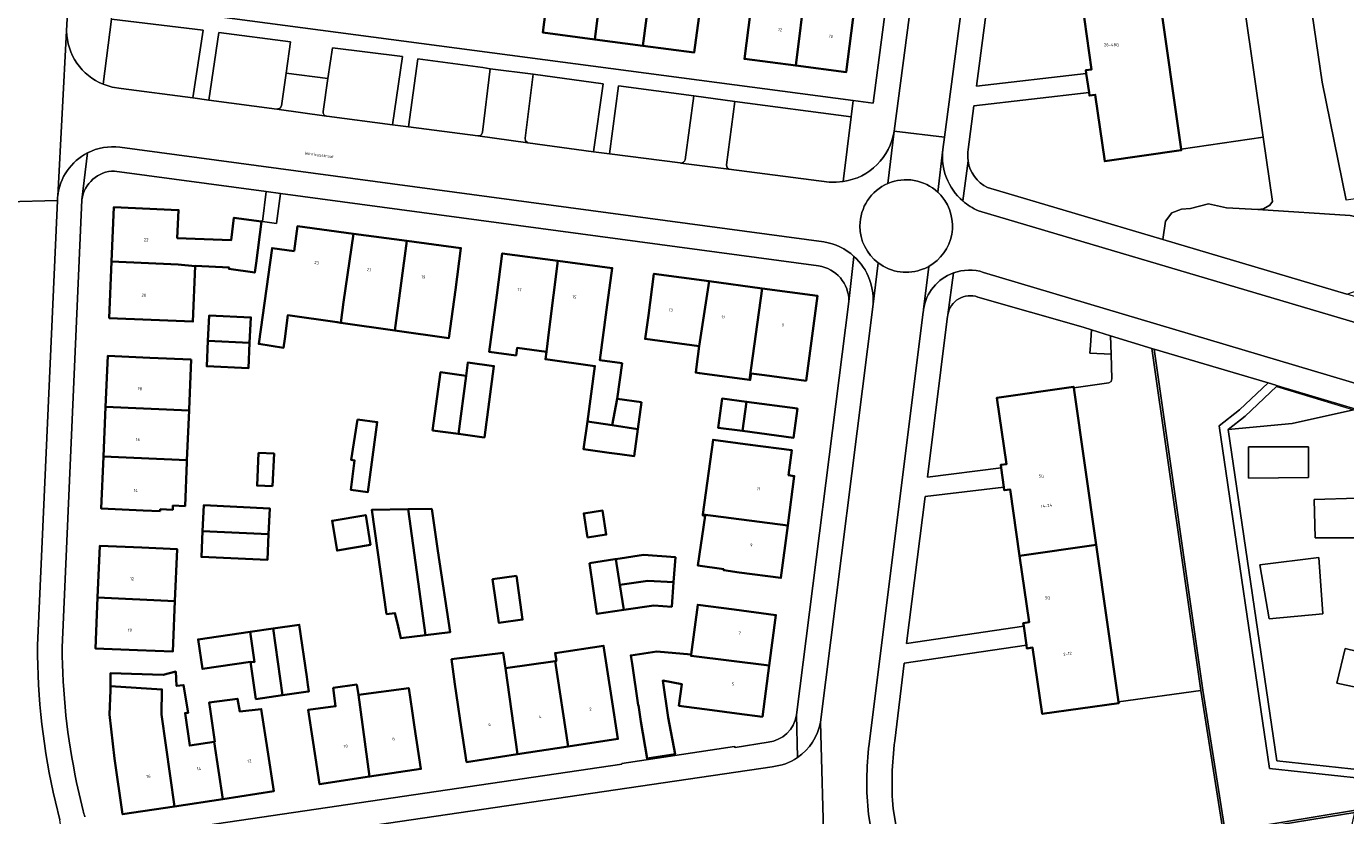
# Model space of a CAD drawing. Header units: metres. Extents: x 197700 to 204338, y 317132 to 325229.
# Tile 404 of 656: x 200618 to 200775, y 319752 to 319846. Entities that reach past the tile are written whole.
import ezdxf
from ezdxf.enums import TextEntityAlignment as Align

# ---------------------------------------------------------------- set-up
doc = ezdxf.new("R2010")
doc.units = ezdxf.units.M
for name, color, linetype, lineweight in [('B-WE-GR-BEPLANTING_CULTUUR_BODEMBEDEKKER-GV', 90, 'Continuous', 18), ('B-WE-GR-BEPLANTING_CULTUUR_BOSPLANTSOEN-GV', 90, 'Continuous', 18), ('B-WE-GR-BEPLANTING_CULTUUR_HEESTERS-GV', 90, 'Continuous', 18), ('B-WE-IE-TERREINAFSCHEIDING_KUNSTMATIG_HEKWERK-G', 20, 'IE-TERREINAFSCHEIDING-KUNSTMATIG', 18), ('B-WE-OG-BEBOUWING-GV', 7, 'Continuous', 35), ('B-WE-OG-BEBOUWING-T18', 10, 'Continuous', 18), ('B-WE-OG-TERREIN_CULTUURSCHEIDING-GV', 7, 'Continuous', 18), ('B-WE-OG-TERREIN_ERF-GV', 7, 'Continuous', 18), ('B-WE-OG-TERREIN_ONBEGROEID-GV', 7, 'Continuous', 18), ('B-WE-OG-TOPOGRAFIE-T18', 10, 'Continuous', 18), ('B-WE-VH-VERHARDING_ASFALT-GV', 252, 'Continuous', 18), ('B-WE-VH-VERHARDING_BETONSTRAATSTEEN-GV', 252, 'Continuous', 18), ('B-WE-VH-VERHARDING_GESLOTEN-GV', 252, 'Continuous', 18), ('B-WE-VH-VERHARDING_HALFVERHARDING-GV', 252, 'Continuous', 18), ('B-WE-VH-VERHARDING_OPEN-GV', 252, 'Continuous', 18), ('B-WE-VH-VERHARDING_TEGEL-GV', 252, 'Continuous', 18)]:
    doc.layers.add(name, color=color, linetype=linetype, lineweight=lineweight)
doc.styles.add('NLCS-ISO-M200-T18', font='NLCS-ISO.ttf', dxfattribs={"height": 0.36})
doc.linetypes.add('IE-TERREINAFSCHEIDING-KUNSTMATIG', pattern='A,4,[82,NLCS.SHX,S=0.75,R=90,X=0,Y=0],4,-2', length=10)

msp = doc.modelspace()

# ---------------------------------------------------------------- linework, layer by layer
at = {"layer": 'B-WE-GR-BEPLANTING_CULTUUR_BODEMBEDEKKER-GV'}
msp.add_lwpolyline([(200753.467, 319820.329), (200775.348, 319813.833), (200776.808, 319814.343), (200778.005, 319814.913), (200779.202, 319815.996), (200780.228, 319817.706), (200781.619, 319821.882), (200775.734, 319823.173), (200764.747, 319823.914), (200761.029, 319824.108), (200758.87, 319824.578), (200756.736, 319824.008), (200755.679, 319823.947), (200754.517, 319823.5), (200753.781, 319822.496)], close=True, dxfattribs=at)
at = {"layer": 'B-WE-GR-BEPLANTING_CULTUUR_BOSPLANTSOEN-GV'}
for points in [[(200781.619, 319821.882), (200781.823, 319822.494), (200782.336, 319824.604), (200782.108, 319825.516), (200781.538, 319825.915), (200775.27, 319825.003), (200772.42, 319839.05), (200769.115, 319861.548), (200769.172, 319864.341), (200770.197, 319866.051), (200785.972, 319878.868), (200779.717, 319913.601), (200774.468, 319950.401)], [(200756.685, 319941.644), (200758.789, 319928.107), (200768.412, 319929.477), (200775.06, 319885.041), (200759.793, 319871.468), (200765.406, 319832.495), (200766.505, 319824.864), (200766.171, 319824.427), (200765.43, 319823.971), (200764.747, 319823.914), (200775.734, 319823.173), (200781.619, 319821.882)]]:
    msp.add_lwpolyline(points, dxfattribs=at)
at = {"layer": 'B-WE-GR-BEPLANTING_CULTUUR_HEESTERS-GV'}
msp.add_lwpolyline([(200752.16, 319807.356), (200757.966, 319766.688), (200760.666, 319749.622), (200760.913, 319749.662), (200767.539, 319750.755), (200776.288, 319752.198), (200776.347, 319752.461), (200767.498, 319751.002), (200760.874, 319749.909), (200758.213, 319766.723), (200752.424, 319807.278)], close=True, dxfattribs=at)
at = {"layer": 'B-WE-IE-TERREINAFSCHEIDING_KUNSTMATIG_HEKWERK-G'}
for points in [[(200761.243, 319797.747), (200763.243, 319799.306), (200766.986, 319802.846)], [(200766.986, 319802.846), (200776.111, 319800.094)], [(200761.243, 319797.747), (200767.005, 319758.331), (200777.29, 319757.232)]]:
    msp.add_lwpolyline(points, dxfattribs=at)
at = {"layer": 'B-WE-OG-BEBOUWING-GV'}
for points in [[(200685.899, 319844.131), (200687.05, 319853.413), (200686.28, 319853.511), (200680.942, 319854.192), (200680.379, 319849.897), (200679.729, 319844.939)], [(200685.899, 319844.131), (200691.628, 319843.381), (200692.848, 319852.674), (200687.05, 319853.413)], [(200691.628, 319843.381), (200697.728, 319842.582), (200698.377, 319847.54), (200698.61, 319849.317), (200695.44, 319849.721), (200695.77, 319852.302), (200692.848, 319852.674)], [(200709.809, 319841.01), (200710.972, 319850.356), (200704.908, 319851.163), (200703.697, 319841.8)], [(200710.972, 319850.356), (200709.809, 319841.01), (200715.803, 319840.235), (200717.003, 319849.553)], [(200752.98, 319849.742), (200743.882, 319848.46), (200744.991, 319840.557), (200744.298, 319840.458), (200744.351, 319840.087), (200744.677, 319837.804), (200744.728, 319837.448), (200745.421, 319837.547), (200746.54, 319829.642), (200755.651, 319830.945), (200755.63, 319831.093)], [(200638.396, 319817.153), (200638.399, 319817.216), (200642.418, 319817.013), (200642.393, 319816.841), (200645.472, 319816.402), (200645.62, 319817.514), (200646.281, 319822.475), (200642.989, 319822.913), (200642.66, 319820.251), (200636.249, 319820.499), (200636.402, 319823.826), (200628.714, 319824.181), (200628.443, 319817.697), (200636.357, 319817.351)], [(200650.146, 319818.962), (200647.519, 319819.317), (200645.945, 319807.918), (200648.889, 319807.469), (200649.029, 319808.535), (200649.396, 319811.328), (200655.264, 319810.495), (200655.722, 319810.43), (200656.036, 319812.896), (200657.196, 319821.021), (200650.541, 319821.913)], [(200662.117, 319809.522), (200663.535, 319820.172), (200657.196, 319821.021), (200656.036, 319812.896), (200655.722, 319810.43)], [(200663.535, 319820.172), (200662.117, 319809.522), (200668.553, 319808.608), (200669.323, 319814.352), (200669.987, 319819.308)], [(200680.147, 319806.972), (200680.476, 319809.617), (200681.509, 319817.791), (200674.908, 319818.677), (200674.243, 319813.722), (200673.339, 319806.983), (200676.549, 319806.543), (200676.673, 319807.448)], [(200638.396, 319817.153), (200636.357, 319817.351), (200628.443, 319817.697), (200628.162, 319810.997), (200633.157, 319810.787), (200638.111, 319810.579)], [(200681.509, 319817.791), (200680.476, 319809.617), (200680.147, 319806.972), (200680.026, 319806.088), (200685.915, 319805.281), (200685.026, 319798.686), (200687.963, 319798.271), (200688.57, 319801.37), (200689.143, 319805.621), (200686.505, 319805.976), (200687.309, 319811.968), (200687.974, 319816.924)], [(200698.335, 319807.644), (200699.514, 319815.369), (200692.943, 319816.259), (200692.272, 319811.304), (200691.895, 319808.52)], [(200699.514, 319815.369), (200698.335, 319807.644), (200698.002, 319805.21), (200697.905, 319804.499), (200698.342, 319804.439), (200704.008, 319803.689), (200704.307, 319803.648), (200705.791, 319814.519)], [(200706.101, 319804.194), (200711.036, 319803.526), (200712.403, 319813.624), (200705.791, 319814.519), (200704.307, 319803.648), (200704.401, 319803.635), (200704.504, 319804.411)], [(200644.861, 319808.038), (200645.004, 319811.059), (200640.04, 319811.293), (200639.898, 319808.273)], [(200639.898, 319808.273), (200639.755, 319805.253), (200644.718, 319805.018), (200644.861, 319808.038)], [(200637.908, 319806.066), (200632.995, 319806.277), (200627.993, 319806.491), (200627.734, 319800.422), (200637.661, 319799.998), (200637.666, 319800.11)], [(200670.596, 319804.138), (200669.694, 319797.208), (200672.461, 319796.836), (200672.77, 319796.795), (200673.909, 319805.275), (200670.805, 319805.692)], [(200666.619, 319797.621), (200669.694, 319797.208), (200670.596, 319804.138), (200667.549, 319804.548)], [(200736.42, 319782.717), (200745.524, 319784.008), (200742.86, 319802.676), (200742.839, 319802.824), (200733.73, 319801.515), (200734.873, 319793.63), (200734.18, 319793.533), (200734.232, 319793.163), (200734.551, 319790.869), (200734.6, 319790.519), (200735.293, 319790.615)], [(200691.46, 319800.98), (200688.57, 319801.37), (200687.963, 319798.271), (200691.028, 319797.774)], [(200703.477, 319797.567), (200703.95, 319801.035), (200701.043, 319801.423), (200700.559, 319797.956)], [(200703.95, 319801.035), (200703.477, 319797.567), (200709.538, 319796.76), (200710, 319800.229)], [(200637.661, 319799.998), (200627.734, 319800.422), (200627.483, 319794.547), (200637.407, 319794.078)], [(200657.685, 319798.93), (200656.948, 319794.118), (200657.34, 319794.065), (200656.875, 319790.577), (200658.933, 319790.303), (200660.04, 319798.617)], [(200687.608, 319794.972), (200688.885, 319794.8), (200690.596, 319794.569), (200691.028, 319797.774), (200687.963, 319798.271), (200685.026, 319798.686), (200684.58, 319795.38)], [(200708.852, 319786.336), (200709.627, 319792.208), (200708.944, 319792.308), (200709.34, 319795.273), (200704.384, 319795.934), (200699.966, 319796.523), (200698.754, 319787.646)], [(200634.226, 319788.037), (200634.234, 319788.247), (200635.723, 319788.186), (200635.743, 319788.69), (200637.185, 319788.631), (200637.398, 319793.863), (200637.407, 319794.078), (200627.483, 319794.547), (200627.218, 319788.336), (200632.214, 319788.123)], [(200647.58, 319790.987), (200647.766, 319794.872), (200645.927, 319794.959), (200645.742, 319791.074)], [(200647.108, 319785.294), (200647.25, 319788.36), (200639.403, 319788.724), (200639.26, 319785.658)], [(200665.765, 319773.271), (200663.695, 319788.259), (200659.403, 319788.203), (200661.141, 319775.779), (200662.145, 319775.9), (200662.393, 319774.822), (200662.831, 319772.917)], [(200667.258, 319783.327), (200666.523, 319788.296), (200663.695, 319788.259), (200665.765, 319773.271), (200668.699, 319773.625)], [(200685.037, 319784.884), (200687.273, 319785.234), (200686.824, 319788.099), (200684.589, 319787.749)], [(200659.252, 319784.011), (200658.659, 319787.554), (200654.665, 319786.886), (200655.258, 319783.343)], [(200703.076, 319780.752), (200708.029, 319780.098), (200708.852, 319786.336), (200698.754, 319787.646), (200698.738, 319787.528), (200699.015, 319787.49), (200698.169, 319781.556), (200701.249, 319781.117), (200701.233, 319780.995)], [(200647.108, 319785.294), (200639.26, 319785.658), (200639.118, 319782.592), (200646.965, 319782.227)], [(200632.041, 319783.691), (200627.043, 319783.901), (200626.784, 319777.764), (200635.964, 319777.314), (200636.227, 319783.515)], [(200745.524, 319784.008), (200736.42, 319782.717), (200737.546, 319774.819), (200736.853, 319774.721), (200736.906, 319774.343), (200737.226, 319772.075), (200737.277, 319771.713), (200737.97, 319771.811), (200739.12, 319763.918), (200748.209, 319765.193), (200748.188, 319765.341)], [(200685.261, 319781.859), (200686.163, 319775.813), (200689.358, 319776.289), (200688.902, 319779.262), (200688.425, 319782.331), (200688.302, 319782.312)], [(200695.27, 319779.6), (200695.49, 319782.538), (200691.712, 319782.821), (200688.425, 319782.331), (200688.902, 319779.262), (200692.215, 319779.756)], [(200676.579, 319780.322), (200673.759, 319779.921), (200674.495, 319774.741), (200677.315, 319775.143)], [(200688.902, 319779.262), (200689.358, 319776.289), (200692.927, 319776.821), (200695.051, 319776.662), (200695.27, 319779.6), (200692.215, 319779.756)], [(200635.753, 319772.344), (200635.964, 319777.314), (200626.784, 319777.764), (200626.529, 319771.707), (200631.524, 319771.497), (200635.71, 319771.321)], [(200697.38, 319770.969), (200697.362, 319770.822), (200706.645, 319769.676), (200707.441, 319775.667), (200702.491, 319776.325), (200698.139, 319776.904)], [(200647.673, 319774.065), (200644.917, 319773.665), (200645.434, 319770.085), (200644.959, 319770.094), (200645.6, 319765.678), (200648.754, 319766.136)], [(200651.657, 319768.33), (200650.76, 319774.513), (200647.673, 319774.065), (200648.754, 319766.136), (200651.525, 319766.538), (200651.909, 319766.594), (200651.798, 319767.361)], [(200644.917, 319773.665), (200638.733, 319772.767), (200639.242, 319769.265), (200644.959, 319770.094), (200645.434, 319770.085)], [(200676.715, 319759.12), (200675.282, 319769.352), (200675.004, 319771.198), (200668.874, 319770.418), (200669.254, 319767.438), (200669.62, 319765.043), (200669.911, 319763.139), (200670.666, 319758.196)], [(200682.728, 319760.038), (200688.646, 319760.942), (200687.891, 319765.885), (200686.952, 319772.031), (200681.179, 319771.151), (200681.332, 319770.214), (200681.181, 319770.192)], [(200697.362, 319770.822), (200697.38, 319770.969), (200693.296, 319771.333), (200690.189, 319770.864), (200690.331, 319769.893), (200691.055, 319764.945), (200691.115, 319764.954), (200691.399, 319763.015), (200692.13, 319758.598), (200695.452, 319759.122), (200694.634, 319763.489), (200693.992, 319767.872), (200696.254, 319767.464), (200695.911, 319764.887), (200699.879, 319764.36), (200702.783, 319763.974), (200705.834, 319763.569), (200706.645, 319769.676)], [(200676.715, 319759.12), (200682.728, 319760.038), (200681.181, 319770.192), (200675.282, 319769.352)], [(200641.66, 319753.787), (200640.637, 319760.6), (200637.736, 319760.14), (200637.178, 319764.016), (200637.534, 319764.043), (200637.001, 319767.339), (200636.166, 319767.238), (200636.081, 319768.94), (200634.561, 319768.557), (200628.306, 319768.753), (200628.33, 319767.224), (200634.435, 319766.821), (200634.366, 319763.828), (200635.943, 319752.918)], [(200628.33, 319767.224), (200628.331, 319767.174), (200628.314, 319766.749), (200628.2, 319763.865), (200628.795, 319758.616), (200629.751, 319751.977), (200635.943, 319752.918), (200634.366, 319763.828), (200634.435, 319766.821)], [(200657.611, 319767.432), (200654.794, 319767.011), (200655.08, 319764.821), (200651.835, 319764.405), (200652.429, 319760.497), (200653.18, 319755.554), (200659.123, 319756.456), (200657.804, 319766.195)], [(200664.483, 319762.327), (200664.186, 319764.282), (200663.776, 319766.981), (200657.804, 319766.195), (200659.123, 319756.456), (200665.234, 319757.384)], [(200640.637, 319760.6), (200641.66, 319753.787), (200647.729, 319754.71), (200646.977, 319759.654), (200646.24, 319764.497), (200643.681, 319764.213), (200643.411, 319765.718), (200640.034, 319765.26), (200640.15, 319764.466), (200640.714, 319760.612)]]:
    msp.add_lwpolyline(points, close=True, dxfattribs=at)
at = {"layer": 'B-WE-OG-TERREIN_CULTUURSCHEIDING-GV'}
for points in [[(200785.972, 319878.868), (200770.197, 319866.051), (200769.172, 319864.341), (200769.115, 319861.548), (200772.42, 319839.05), (200775.27, 319825.003)], [(200654.039, 319835.006), (200661.856, 319833.977), (200663.049, 319842.086), (200654.713, 319843.142), (200654.177, 319839.469), (200653.608, 319835.565)], [(200672.546, 319833.092), (200673.481, 319840.648), (200672.59, 319840.77), (200664.859, 319841.82), (200663.758, 319833.725), (200671.996, 319832.648)], [(200697.689, 319837.398), (200697.69, 319837.403), (200688.714, 319838.594), (200687.642, 319830.521), (200696.069, 319829.433), (200696.146, 319829.423)], [(200696.641, 319829.82), (200697.689, 319837.398)], [(200653.997, 319835.012), (200654.039, 319835.006)]]:
    msp.add_lwpolyline(points, dxfattribs=at)
for points in [[(200628.421, 319846.549), (200627.444, 319838.802), (200628.499, 319838.468), (200629.594, 319838.306), (200638.089, 319837.17), (200639.342, 319845.213)], [(200640.012, 319836.903), (200648.09, 319835.819), (200648.485, 319835.932), (200648.66, 319836.236), (200649.198, 319840.126), (200649.71, 319843.831), (200641.209, 319844.953)], [(200685.755, 319830.764), (200686.895, 319838.839), (200678.592, 319839.988), (200677.633, 319832.402), (200677.672, 319832.051), (200677.94, 319831.824)], [(200715.458, 319827.221), (200716.383, 319834.928), (200702.555, 319836.759), (200702.554, 319836.755), (200701.564, 319829.221), (200701.631, 319828.842), (200701.836, 319828.693), (200713.788, 319827.159), (200714.624, 319827.141)], [(200777.199, 319756.236), (200766.128, 319757.419), (200760.169, 319798.178), (200762.591, 319800.065), (200765.983, 319803.274), (200752.424, 319807.278), (200758.213, 319766.723), (200760.874, 319749.909), (200767.498, 319751.002), (200776.347, 319752.461)], [(200777.29, 319757.232), (200767.005, 319758.331), (200761.243, 319797.747), (200763.243, 319799.306), (200766.986, 319802.846), (200767.092, 319802.946), (200766.905, 319803.002), (200765.983, 319803.274), (200762.591, 319800.065), (200760.169, 319798.178), (200766.128, 319757.419), (200777.199, 319756.236), (200777.42, 319757.218)], [(200761.243, 319797.747), (200768.828, 319798.446), (200776.111, 319800.094), (200776.418, 319800.164), (200767.092, 319802.946), (200766.986, 319802.846), (200763.243, 319799.306)], [(200776.111, 319800.094), (200768.828, 319798.446), (200761.243, 319797.747), (200767.005, 319758.331), (200777.29, 319757.232), (200777.42, 319757.218), (200778.424, 319761.669), (200786.188, 319795.733), (200784.43, 319797.773), (200779.467, 319799.254), (200779.423, 319799.105), (200779.118, 319798.084), (200776.569, 319798.857), (200776.87, 319799.865), (200776.915, 319800.016), (200776.418, 319800.164)], [(200763.659, 319795.678), (200770.766, 319795.678), (200770.766, 319792.015), (200763.659, 319791.961)], [(200771.466, 319789.43), (200776.582, 319789.591), (200776.689, 319788.46), (200779.597, 319790.722), (200782.343, 319787.76), (200778.897, 319785.282), (200776.851, 319787.491), (200776.474, 319784.851), (200771.574, 319784.851)], [(200765.009, 319781.637), (200772.008, 319782.499), (200772.493, 319775.82), (200766.085, 319775.227)], [(200774.158, 319767.592), (200775.127, 319771.686), (200779.381, 319770.662), (200778.412, 319766.677)]]:
    msp.add_lwpolyline(points, close=True, dxfattribs=at)
for points in [[(200653.608, 319835.565, 0.4099099), (200653.997, 319835.012)], [(200671.996, 319832.648, 0.4260158), (200672.546, 319833.092)], [(200696.146, 319829.423, 0.3768142), (200696.641, 319829.82)]]:
    msp.add_lwpolyline(points, format="xyb", dxfattribs=at)
at = {"layer": 'B-WE-OG-TERREIN_ERF-GV'}
for points in [[(200629.696, 319911.951), (200626.23, 319848.78), (200628.662, 319848.459), (200716.636, 319836.845), (200718.993, 319836.534), (200727.708, 319902.59)], [(200732.612, 319826.52), (200753.467, 319820.329), (200753.781, 319822.496), (200754.517, 319823.5), (200755.679, 319823.947), (200756.736, 319824.008), (200758.87, 319824.578), (200761.029, 319824.108), (200764.747, 319823.914), (200765.43, 319823.971), (200766.171, 319824.427), (200766.505, 319824.864), (200765.406, 319832.495), (200755.63, 319831.093), (200755.651, 319830.945), (200746.54, 319829.642), (200745.421, 319837.547), (200744.728, 319837.448), (200744.677, 319837.804), (200730.961, 319836.228), (200730.325, 319831.055)], [(200648.537, 319825.814), (200648.051, 319822.239), (200646.394, 319822.459), (200646.836, 319826.043), (200628.798, 319828.472)], [(200712.521, 319817.199), (200648.537, 319825.814)], [(200624.914, 319825.038), (200622.563, 319771.83)], [(200744.961, 319809.593), (200743.965, 319809.903), (200731.455, 319813.491)], [(200709.901, 319763.79), (200716.12, 319812.977)], [(200727.89, 319811.39), (200727.877, 319811.303), (200727.867, 319811.216), (200725.458, 319792.086), (200734.232, 319793.163), (200734.18, 319793.533), (200734.873, 319793.63), (200733.73, 319801.515), (200742.839, 319802.824), (200742.86, 319802.676), (200747.023, 319803.272), (200747.311, 319803.445), (200747.397, 319803.77), (200747.296, 319806.678), (200744.793, 319806.831), (200744.847, 319807.729), (200744.961, 319809.593)], [(200721.376, 319752.636), (200722.927, 319743.398), (200760.666, 319749.622), (200757.966, 319766.688), (200748.188, 319765.341), (200748.209, 319765.193), (200739.12, 319763.918), (200737.97, 319771.811), (200737.277, 319771.713), (200737.226, 319772.075), (200722.709, 319769.937), (200721.574, 319760.726)], [(200629.34, 319749.139), (200689.111, 319757.942), (200689.112, 319758.034), (200702.508, 319760.038), (200702.578, 319759.938), (200706.504, 319760.574)], [(200624.288, 319755.749), (200625.071, 319752.395)]]:
    msp.add_lwpolyline(points, dxfattribs=at)
for points in [[(200744.351, 319840.087), (200744.298, 319840.458), (200744.991, 319840.557), (200743.882, 319848.46), (200742.773, 319856.364), (200742.08, 319856.261), (200742.027, 319856.618), (200733.556, 319855.805), (200731.292, 319838.576)], [(200691.628, 319843.381), (200685.899, 319844.131), (200679.729, 319844.939), (200680.379, 319849.897), (200680.942, 319854.192), (200686.28, 319853.511), (200687.05, 319853.413), (200692.848, 319852.674), (200695.77, 319852.302), (200695.44, 319849.721), (200698.61, 319849.317), (200698.377, 319847.54), (200697.728, 319842.582)], [(200710.972, 319850.356), (200717.003, 319849.553), (200715.803, 319840.235), (200709.809, 319841.01), (200703.697, 319841.8), (200704.908, 319851.163)], [(200645.472, 319816.402), (200642.393, 319816.841), (200642.418, 319817.013), (200638.399, 319817.216), (200638.396, 319817.153), (200638.111, 319810.579), (200633.157, 319810.787), (200628.162, 319810.997), (200628.443, 319817.697), (200628.714, 319824.181), (200636.402, 319823.826), (200636.249, 319820.499), (200642.66, 319820.251), (200642.989, 319822.913), (200646.281, 319822.475), (200645.62, 319817.514)], [(200650.146, 319818.962), (200650.541, 319821.913), (200657.196, 319821.021), (200663.535, 319820.172), (200669.987, 319819.308), (200669.323, 319814.352), (200668.553, 319808.608), (200662.117, 319809.522), (200655.722, 319810.43), (200655.264, 319810.495), (200649.396, 319811.328), (200649.029, 319808.535), (200648.889, 319807.469), (200645.945, 319807.918), (200647.519, 319819.317)], [(200685.026, 319798.686), (200685.915, 319805.281), (200680.026, 319806.088), (200680.147, 319806.972), (200676.673, 319807.448), (200676.549, 319806.543), (200673.339, 319806.983), (200674.243, 319813.722), (200674.908, 319818.677), (200681.509, 319817.791), (200687.974, 319816.924), (200687.309, 319811.968), (200686.505, 319805.976), (200689.143, 319805.621), (200688.57, 319801.37), (200691.46, 319800.98), (200691.028, 319797.774), (200690.596, 319794.569), (200688.885, 319794.8), (200687.608, 319794.972), (200684.58, 319795.38)], [(200705.791, 319814.519), (200712.403, 319813.624), (200711.036, 319803.526), (200706.101, 319804.194), (200704.504, 319804.411), (200704.401, 319803.635), (200704.307, 319803.648), (200704.008, 319803.689), (200698.342, 319804.439), (200697.905, 319804.499), (200698.002, 319805.21), (200698.335, 319807.644), (200691.895, 319808.52), (200692.272, 319811.304), (200692.943, 319816.259), (200699.514, 319815.369)], [(200639.898, 319808.273), (200640.04, 319811.293), (200645.004, 319811.059), (200644.861, 319808.038), (200644.718, 319805.018), (200639.755, 319805.253)], [(200632.995, 319806.277), (200637.908, 319806.066), (200637.666, 319800.11), (200637.661, 319799.998), (200637.407, 319794.078), (200637.398, 319793.863), (200637.185, 319788.631), (200635.743, 319788.69), (200635.723, 319788.186), (200634.234, 319788.247), (200634.226, 319788.037), (200632.214, 319788.123), (200627.218, 319788.336), (200627.483, 319794.547), (200627.734, 319800.422), (200627.993, 319806.491)], [(200666.619, 319797.621), (200667.549, 319804.548), (200670.596, 319804.138), (200670.805, 319805.692), (200673.909, 319805.275), (200672.77, 319796.795), (200672.461, 319796.836), (200669.694, 319797.208)], [(200703.95, 319801.035), (200710, 319800.229), (200709.538, 319796.76), (200703.477, 319797.567), (200700.559, 319797.956), (200701.043, 319801.423)], [(200657.685, 319798.93), (200660.04, 319798.617), (200658.933, 319790.303), (200656.875, 319790.577), (200657.34, 319794.065), (200656.948, 319794.118)], [(200704.384, 319795.934), (200709.34, 319795.273), (200708.944, 319792.308), (200709.627, 319792.208), (200708.852, 319786.336), (200708.029, 319780.098), (200703.076, 319780.752), (200701.233, 319780.995), (200701.249, 319781.117), (200698.169, 319781.556), (200699.015, 319787.49), (200698.738, 319787.528), (200698.754, 319787.646), (200699.966, 319796.523)], [(200647.766, 319794.872), (200647.58, 319790.987), (200645.742, 319791.074), (200645.927, 319794.959)], [(200736.906, 319774.343), (200736.853, 319774.721), (200737.546, 319774.819), (200736.42, 319782.717), (200735.293, 319790.615), (200734.6, 319790.519), (200734.551, 319790.869), (200725.175, 319789.775), (200722.992, 319772.279)], [(200639.26, 319785.658), (200639.403, 319788.724), (200647.25, 319788.36), (200647.108, 319785.294), (200646.965, 319782.227), (200639.118, 319782.592)], [(200666.523, 319788.296), (200667.258, 319783.327), (200668.699, 319773.625), (200665.765, 319773.271), (200662.831, 319772.917), (200662.393, 319774.822), (200662.145, 319775.9), (200661.141, 319775.779), (200659.403, 319788.203), (200663.695, 319788.259)], [(200685.037, 319784.884), (200684.589, 319787.749), (200686.824, 319788.099), (200687.273, 319785.234)], [(200659.252, 319784.011), (200655.258, 319783.343), (200654.665, 319786.886), (200658.659, 319787.554)], [(200635.964, 319777.314), (200635.753, 319772.344), (200635.71, 319771.321), (200631.524, 319771.497), (200626.529, 319771.707), (200626.784, 319777.764), (200627.043, 319783.901), (200632.041, 319783.691), (200636.227, 319783.515)], [(200689.358, 319776.289), (200686.163, 319775.813), (200685.261, 319781.859), (200688.302, 319782.312), (200688.425, 319782.331), (200691.712, 319782.821), (200695.49, 319782.538), (200695.27, 319779.6), (200695.051, 319776.662), (200692.927, 319776.821)], [(200676.579, 319780.322), (200677.315, 319775.143), (200674.495, 319774.741), (200673.759, 319779.921)], [(200697.38, 319770.969), (200698.139, 319776.904), (200702.491, 319776.325), (200707.441, 319775.667), (200706.645, 319769.676), (200705.834, 319763.569), (200702.783, 319763.974), (200699.879, 319764.36), (200695.911, 319764.887), (200696.254, 319767.464), (200693.992, 319767.872), (200694.634, 319763.489), (200695.452, 319759.122), (200692.13, 319758.598), (200691.399, 319763.015), (200691.115, 319764.954), (200691.055, 319764.945), (200690.331, 319769.893), (200690.189, 319770.864), (200693.296, 319771.333)], [(200644.917, 319773.665), (200647.673, 319774.065), (200650.76, 319774.513), (200651.657, 319768.33), (200651.798, 319767.361), (200651.909, 319766.594), (200651.525, 319766.538), (200648.754, 319766.136), (200645.6, 319765.678), (200644.959, 319770.094), (200639.242, 319769.265), (200638.733, 319772.767)], [(200687.891, 319765.885), (200688.646, 319760.942), (200682.728, 319760.038), (200676.715, 319759.12), (200670.666, 319758.196), (200669.911, 319763.139), (200669.62, 319765.043), (200669.254, 319767.438), (200668.874, 319770.418), (200675.004, 319771.198), (200675.282, 319769.352), (200681.181, 319770.192), (200681.332, 319770.214), (200681.179, 319771.151), (200686.952, 319772.031)], [(200628.331, 319767.174), (200628.33, 319767.224), (200628.306, 319768.753), (200634.561, 319768.557), (200636.081, 319768.94), (200636.166, 319767.238), (200637.001, 319767.339), (200637.534, 319764.043), (200637.178, 319764.016), (200637.736, 319760.14), (200640.637, 319760.6), (200640.714, 319760.612), (200640.15, 319764.466), (200640.034, 319765.26), (200643.411, 319765.718), (200643.681, 319764.213), (200646.24, 319764.497), (200646.977, 319759.654), (200647.729, 319754.71), (200641.66, 319753.787), (200635.943, 319752.918), (200629.751, 319751.977), (200628.795, 319758.616), (200628.2, 319763.865), (200628.314, 319766.749)], [(200652.429, 319760.497), (200651.835, 319764.405), (200655.08, 319764.821), (200654.794, 319767.011), (200657.611, 319767.432), (200657.804, 319766.195), (200663.776, 319766.981), (200664.186, 319764.282), (200664.483, 319762.327), (200665.234, 319757.384), (200659.123, 319756.456), (200653.18, 319755.554)]]:
    msp.add_lwpolyline(points, close=True, dxfattribs=at)
for points in [[(200730.325, 319831.055, 0.0822906), (200730.293, 319829.693)], [(200730.293, 319829.693, 0.2506579), (200732.612, 319826.52)], [(200628.798, 319828.472, 0.378005), (200624.914, 319825.038)], [(200716.12, 319812.977, 0.3742675), (200712.521, 319817.199)], [(200731.455, 319813.491, 0.4678426), (200727.89, 319811.39)], [(200622.563, 319771.83, 0.0508143), (200624.288, 319755.749)], [(200706.504, 319760.574, 0.3440307), (200709.901, 319763.79)], [(200721.574, 319760.726, 0.051668), (200721.376, 319752.636)], [(200625.071, 319752.395, 0.0459558), (200625.273, 319751.688)]]:
    msp.add_lwpolyline(points, format="xyb", dxfattribs=at)
at = {"layer": 'B-WE-OG-TERREIN_ONBEGROEID-GV'}
for points in [[(200763.659, 319795.678), (200763.659, 319791.961), (200770.766, 319792.015), (200770.766, 319795.678)], [(200771.466, 319789.43), (200771.574, 319784.851), (200776.474, 319784.851), (200776.851, 319787.491), (200778.897, 319785.282), (200782.343, 319787.76), (200779.597, 319790.722), (200776.689, 319788.46), (200776.582, 319789.591)], [(200765.009, 319781.637), (200766.085, 319775.227), (200772.493, 319775.82), (200772.008, 319782.499)], [(200774.158, 319767.592), (200778.412, 319766.677), (200779.381, 319770.662), (200775.127, 319771.686)]]:
    msp.add_lwpolyline(points, close=True, dxfattribs=at)
at = {"layer": 'B-WE-VH-VERHARDING_ASFALT-GV'}
for points in [[(200618.766, 319876.439), (200617.32, 319848.766), (200617.054, 319843.871), (200616.034, 319824.793), (200622.011, 319824.958), (200622.03, 319825.39), (200622.038, 319825.467), (200623.085, 319845.128), (200626.816, 319912.306)], [(200730.705, 319902.953), (200721.523, 319833.221), (200727.495, 319832.487), (200736.765, 319902.859)], [(200623.085, 319845.128), (200622.038, 319825.467)], [(200661.856, 319833.977), (200654.039, 319835.006), (200653.997, 319835.012), (200648.09, 319835.819), (200640.012, 319836.903), (200638.089, 319837.17), (200629.594, 319838.306), (200628.499, 319838.468), (200627.444, 319838.802)], [(200715.458, 319827.221), (200714.624, 319827.141), (200713.788, 319827.159), (200701.836, 319828.693), (200696.146, 319829.423), (200696.069, 319829.433), (200687.642, 319830.521), (200685.755, 319830.764), (200677.94, 319831.824), (200671.996, 319832.648), (200663.758, 319833.725), (200661.856, 319833.977)], [(200720.764, 319826.995), (200721.523, 319833.221)], [(200629.439, 319831.297), (200713.159, 319820.046)], [(200727.304, 319831.036), (200726.689, 319825.962)], [(200619.64, 319772.045), (200622.011, 319824.958), (200616.034, 319824.793), (200615.074, 319804.149), (200614.785, 319797.153), (200614.783, 319797.102), (200614.139, 319784.052), (200613.825, 319777.511)], [(200732.13, 319816.428), (200781.584, 319801.665), (200783.531, 319808.33), (200731.525, 319823.754)], [(200719.612, 319817.554), (200718.973, 319812.31), (200712.742, 319762.928), (200713.178, 319747.174), (200718.885, 319713.713)], [(200718.973, 319812.31), (200719.612, 319817.554)], [(200725.62, 319817.135), (200724.997, 319811.996)], [(200724.997, 319811.996), (200725.62, 319817.135)], [(200718.524, 319760.317), (200724.963, 319811.716), (200724.978, 319811.855), (200724.997, 319811.996)], [(200713.178, 319747.174), (200712.742, 319762.928)], [(200706.983, 319757.635), (200629.791, 319746.266)], [(200630.565, 319698.468), (200625.051, 319732.8), (200625.015, 319733.038), (200622.272, 319751.339), (200621.757, 319753.478)], [(200724.804, 319714.428), (200718.452, 319751.955)]]:
    msp.add_lwpolyline(points, dxfattribs=at)
for points in [[(200627.444, 319838.802, -0.2999364), (200623.085, 319845.128)], [(200721.523, 319833.221, -0.324659), (200715.458, 319827.221)], [(200622.038, 319825.467, -0.2532683), (200625.589, 319830.632)], [(200625.589, 319830.632, -0.1518155), (200629.439, 319831.297)], [(200729.665, 319824.914, -0.2485258), (200727.304, 319831.036)], [(200717.433, 319821.944, -0.2995615), (200720.764, 319826.995)], [(200726.689, 319825.962, -0.0311929), (200727.16, 319825.465)], [(200727.16, 319825.465, -0.4696444), (200725.62, 319817.135)], [(200731.525, 319823.754, -0.0787231), (200729.665, 319824.914)], [(200719.612, 319817.554, -0.2350545), (200717.433, 319821.944)], [(200713.159, 319820.046, -0.1440405), (200716.718, 319818.327)], [(200716.718, 319818.327, -0.2428556), (200718.973, 319812.31)], [(200724.992, 319816.835, -0.2637634), (200719.612, 319817.554)], [(200725.62, 319817.135, -0.0308847), (200724.992, 319816.835)], [(200724.997, 319811.996, -0.2748553), (200728.542, 319816.357)], [(200728.542, 319816.357, -0.1680387), (200732.13, 319816.428)], [(200621.757, 319753.478, -0.0593076), (200619.64, 319772.045)], [(200712.742, 319762.928, -0.2007681), (200710.01, 319758.729)], [(200718.452, 319751.955, -0.0559674), (200718.524, 319760.317)], [(200710.01, 319758.729, -0.1259238), (200706.983, 319757.635)]]:
    msp.add_lwpolyline(points, format="xyb", dxfattribs=at)
at = {"layer": 'B-WE-VH-VERHARDING_BETONSTRAATSTEEN-GV'}
for points in [[(200736.765, 319902.859), (200727.495, 319832.487), (200727.304, 319831.036)], [(200730.325, 319831.055), (200730.961, 319836.228), (200744.677, 319837.804), (200744.351, 319840.087), (200731.292, 319838.576), (200733.556, 319855.805), (200742.027, 319856.618), (200741.687, 319858.903), (200733.875, 319858.08), (200735.977, 319874.046), (200736.613, 319878.964), (200738.744, 319895.052), (200753.196, 319897.339), (200752.861, 319899.63), (200739.022, 319897.352), (200739.728, 319902.56)], [(200628.421, 319846.549), (200639.342, 319845.213), (200638.089, 319837.17), (200640.012, 319836.903), (200641.209, 319844.953), (200649.71, 319843.831), (200649.198, 319840.126), (200654.177, 319839.469), (200654.713, 319843.142), (200663.049, 319842.086), (200661.856, 319833.977), (200663.758, 319833.725), (200664.859, 319841.82), (200672.59, 319840.77), (200673.481, 319840.648), (200678.592, 319839.988), (200686.895, 319838.839), (200685.755, 319830.764), (200687.642, 319830.521), (200688.714, 319838.594), (200697.69, 319837.403), (200697.689, 319837.398), (200702.554, 319836.755), (200702.555, 319836.759), (200716.383, 319834.928), (200716.636, 319836.845), (200628.662, 319848.459)], [(200654.177, 319839.469), (200649.198, 319840.126), (200648.66, 319836.236), (200648.485, 319835.932), (200648.09, 319835.819), (200653.997, 319835.012)], [(200671.996, 319832.648), (200677.94, 319831.824), (200677.672, 319832.051), (200677.633, 319832.402), (200678.592, 319839.988), (200673.481, 319840.648), (200672.546, 319833.092)], [(200653.608, 319835.565), (200654.177, 319839.469)], [(200696.146, 319829.423), (200701.836, 319828.693), (200701.631, 319828.842), (200701.564, 319829.221), (200702.554, 319836.755)], [(200702.554, 319836.755), (200697.689, 319837.398), (200696.641, 319829.82)], [(200729.665, 319824.914), (200730.293, 319829.693)]]:
    msp.add_lwpolyline(points, dxfattribs=at)
for points in [[(200653.997, 319835.012, -0.4099099), (200653.608, 319835.565)], [(200672.546, 319833.092, -0.4260158), (200671.996, 319832.648)], [(200727.304, 319831.036, 0.2485258), (200729.665, 319824.914)], [(200730.293, 319829.693, -0.0822906), (200730.325, 319831.055)], [(200696.641, 319829.82, -0.3768142), (200696.146, 319829.423)]]:
    msp.add_lwpolyline(points, format="xyb", dxfattribs=at)
at = {"layer": 'B-WE-VH-VERHARDING_GESLOTEN-GV'}
for points in [[(200750.309, 319868.539), (200752.98, 319849.742), (200755.63, 319831.093), (200765.406, 319832.495), (200759.793, 319871.468), (200775.06, 319885.041), (200768.412, 319929.477), (200758.789, 319928.107), (200761.487, 319909.294), (200764.185, 319890.482), (200765.301, 319882.642), (200736.613, 319878.964), (200735.977, 319874.046), (200749.344, 319875.459)], [(200757.966, 319766.688), (200752.16, 319807.356), (200747.219, 319808.891), (200747.296, 319806.678), (200747.397, 319803.77), (200747.311, 319803.445), (200747.023, 319803.272), (200742.86, 319802.676), (200745.524, 319784.008), (200748.188, 319765.341)]]:
    msp.add_lwpolyline(points, close=True, dxfattribs=at)
msp.add_lwpolyline([(200726.689, 319825.962), (200727.304, 319831.036), (200727.495, 319832.487), (200721.523, 319833.221), (200720.764, 319826.995)], dxfattribs=at)
msp.add_lwpolyline([(200720.764, 319826.995, -0.297485), (200726.689, 319825.962)], format="xyb", dxfattribs=at)
at = {"layer": 'B-WE-VH-VERHARDING_HALFVERHARDING-GV'}
msp.add_lwpolyline([(200776.288, 319752.198), (200767.539, 319750.755), (200760.913, 319749.662), (200760.666, 319749.622), (200722.927, 319743.398), (200723.749, 319738.484), (200728.017, 319739.214), (200728.807, 319734.404), (200747.398, 319737.447), (200766.019, 319740.496), (200765.216, 319745.303), (200771.887, 319746.398), (200775.099, 319746.925)], close=True, dxfattribs=at)
at = {"layer": 'B-WE-VH-VERHARDING_OPEN-GV'}
for points in [[(200726.689, 319825.962, 0.297485), (200720.764, 319826.995)], [(200720.764, 319826.995, 0.2995615), (200717.433, 319821.944)], [(200727.16, 319825.465, 0.0311929), (200726.689, 319825.962)], [(200725.62, 319817.135, 0.4696444), (200727.16, 319825.465)], [(200717.433, 319821.944, 0.2350545), (200719.612, 319817.554)], [(200719.612, 319817.554, 0.2637634), (200724.992, 319816.835)], [(200724.992, 319816.835, 0.0308847), (200725.62, 319817.135)]]:
    msp.add_lwpolyline(points, format="xyb", dxfattribs=at)
for points in [[(200648.051, 319822.239), (200648.537, 319825.814), (200646.836, 319826.043), (200646.394, 319822.459)], [(200747.296, 319806.678), (200747.219, 319808.891), (200744.961, 319809.593), (200744.847, 319807.729), (200744.793, 319806.831)]]:
    msp.add_lwpolyline(points, close=True, dxfattribs=at)
at = {"layer": 'B-WE-VH-VERHARDING_TEGEL-GV'}
for points in [[(200626.816, 319912.306), (200623.085, 319845.128)], [(200627.444, 319838.802), (200628.421, 319846.549), (200628.662, 319848.459), (200626.23, 319848.78), (200629.696, 319911.951)], [(200727.708, 319902.59), (200718.993, 319836.534), (200716.636, 319836.845), (200716.383, 319834.928), (200715.458, 319827.221)], [(200721.523, 319833.221), (200730.705, 319902.953)], [(200622.563, 319771.83), (200624.914, 319825.038), (200625.589, 319830.632)], [(200625.589, 319830.632), (200624.914, 319825.038)], [(200713.159, 319820.046), (200629.439, 319831.297)], [(200730.293, 319829.693), (200729.665, 319824.914)], [(200628.798, 319828.472), (200646.836, 319826.043)], [(200646.836, 319826.043), (200648.537, 319825.814), (200712.521, 319817.199)], [(200787.078, 319810.351), (200775.348, 319813.833), (200753.467, 319820.329), (200732.612, 319826.52)], [(200622.038, 319825.467), (200622.03, 319825.39), (200622.011, 319824.958), (200619.64, 319772.045)], [(200731.525, 319823.754), (200783.531, 319808.33), (200785.002, 319807.889)], [(200716.718, 319818.327), (200716.12, 319812.977), (200709.901, 319763.79)], [(200716.12, 319812.977), (200716.718, 319818.327)], [(200721.574, 319760.726), (200722.709, 319769.937), (200737.226, 319772.075), (200736.906, 319774.343), (200722.992, 319772.279), (200725.175, 319789.775), (200734.551, 319790.869), (200734.232, 319793.163), (200725.458, 319792.086), (200727.867, 319811.216), (200727.877, 319811.303), (200727.89, 319811.39), (200728.542, 319816.357)], [(200728.542, 319816.357), (200727.89, 319811.39)], [(200784.372, 319800.885), (200781.584, 319801.665), (200732.13, 319816.428)], [(200731.455, 319813.491), (200743.965, 319809.903), (200744.961, 319809.593), (200747.219, 319808.891), (200752.16, 319807.356), (200752.424, 319807.278), (200765.983, 319803.274), (200766.905, 319803.002), (200767.092, 319802.946)], [(200712.742, 319762.928), (200718.973, 319812.31)], [(200724.997, 319811.996), (200724.978, 319811.855), (200724.963, 319811.716), (200718.524, 319760.317)], [(200767.092, 319802.946), (200776.418, 319800.164), (200776.915, 319800.016), (200779.467, 319799.254), (200784.43, 319797.773), (200786.188, 319795.733), (200786.991, 319799.256)], [(200710.01, 319758.729), (200709.901, 319763.79)], [(200709.901, 319763.79), (200710.01, 319758.729)], [(200706.504, 319760.574), (200702.578, 319759.938), (200702.508, 319760.038), (200689.112, 319758.034), (200689.111, 319757.942), (200629.34, 319749.139)], [(200629.791, 319746.266), (200706.983, 319757.635)], [(200625.071, 319752.395), (200624.288, 319755.749)], [(200621.757, 319753.478), (200622.272, 319751.339)], [(200718.452, 319751.955), (200724.804, 319714.428)], [(200727.851, 319714.599), (200723.749, 319738.484), (200722.927, 319743.398), (200721.376, 319752.636)]]:
    msp.add_lwpolyline(points, dxfattribs=at)
for points in [[(200623.085, 319845.128, 0.2999364), (200627.444, 319838.802)], [(200715.458, 319827.221, 0.324659), (200721.523, 319833.221)], [(200625.589, 319830.632, 0.2532683), (200622.038, 319825.467)], [(200629.439, 319831.297, 0.1518155), (200625.589, 319830.632)], [(200732.612, 319826.52, -0.2506579), (200730.293, 319829.693)], [(200624.914, 319825.038, -0.378005), (200628.798, 319828.472)], [(200729.665, 319824.914, 0.0787231), (200731.525, 319823.754)], [(200716.718, 319818.327, 0.1440405), (200713.159, 319820.046)], [(200718.973, 319812.31, 0.2428556), (200716.718, 319818.327)], [(200712.521, 319817.199, -0.3742675), (200716.12, 319812.977)], [(200728.542, 319816.357, 0.2748553), (200724.997, 319811.996)], [(200732.13, 319816.428, 0.1680387), (200728.542, 319816.357)], [(200727.89, 319811.39, -0.4678426), (200731.455, 319813.491)], [(200619.64, 319772.045, 0.0593076), (200621.757, 319753.478)], [(200624.288, 319755.749, -0.0508143), (200622.563, 319771.83)], [(200709.901, 319763.79, -0.3440307), (200706.504, 319760.574)], [(200710.01, 319758.729, 0.2007681), (200712.742, 319762.928)], [(200718.524, 319760.317, 0.0559674), (200718.452, 319751.955)], [(200721.376, 319752.636, -0.051668), (200721.574, 319760.726)], [(200706.983, 319757.635, 0.1259238), (200710.01, 319758.729)], [(200625.273, 319751.688, -0.0459558), (200625.071, 319752.395)]]:
    msp.add_lwpolyline(points, format="xyb", dxfattribs=at)

# ---------------------------------------------------------------- texts
at = {"layer": 'B-WE-OG-BEBOUWING-T18', "style": 'NLCS-ISO-M200-T18'}
for s, rotation, p in [('12', 352.7, (200707.933, 319845.286)), ('10', 352.7, (200713.986, 319844.503)), ('22', 357.7, (200632.555, 319820.296)), ('23', 352.4, (200652.833, 319817.57)), ('21', 352.4, (200659.036, 319816.739)), ('19', 352.4, (200665.518, 319815.871)), ('20', 357.6, (200632.279, 319813.704)), ('17', 352.4, (200676.946, 319814.368)), ('15', 352.4, (200683.479, 319813.491)), ('13', 352.3, (200694.953, 319811.95)), ('11', 352.3, (200701.161, 319811.109)), ('9', 352.3, (200708.274, 319810.146)), ('18', 357.6, (200631.83, 319802.591)), ('16', 357.6, (200631.572, 319796.546)), ('14', 357.6, (200631.313, 319790.488)), ('11', 352.5, (200705.39, 319790.679)), ('14-24', 8.1, (200739.611, 319788.67)), ('9', 352.5, (200704.509, 319783.998)), ('12', 357.6, (200630.881, 319779.981)), ('10', 357.6, (200630.624, 319773.885)), ('7', 352.5, (200703.12, 319773.518)), ('2-12', 8.2, (200742.12, 319771.068)), ('5', 352.5, (200702.317, 319767.469)), ('2', 8.6, (200685.392, 319764.491)), ('6', 8.6, (200673.399, 319762.66)), ('4', 8.6, (200679.399, 319763.576)), ('10', 8.6, (200656.288, 319760.071)), ('8', 8.6, (200661.968, 319760.934)), ('12', 8.6, (200644.825, 319758.314)), ('16', 8.6, (200632.834, 319756.492)), ('14', 8.6, (200638.833, 319757.403))]:
    msp.add_text(s, height=0.36, rotation=rotation, dxfattribs=at).set_placement(p, align=Align.MIDDLE)
for s, p in [('26-48G', (200747.338, 319843.494)), ('5G', (200739.019, 319792.202)), ('5G', (200739.752, 319777.731))]:
    msp.add_text(s, height=0.36, dxfattribs=at).set_placement(p, align=Align.MIDDLE)
at = {"layer": 'B-WE-OG-TOPOGRAFIE-T18', "style": 'NLCS-ISO-M200-T18'}
msp.add_text('Winricusstraat', height=0.36, rotation=352.4, dxfattribs=at).set_placement((200653.134, 319830.39), align=Align.MIDDLE)

doc.saveas('drawing.dxf')
